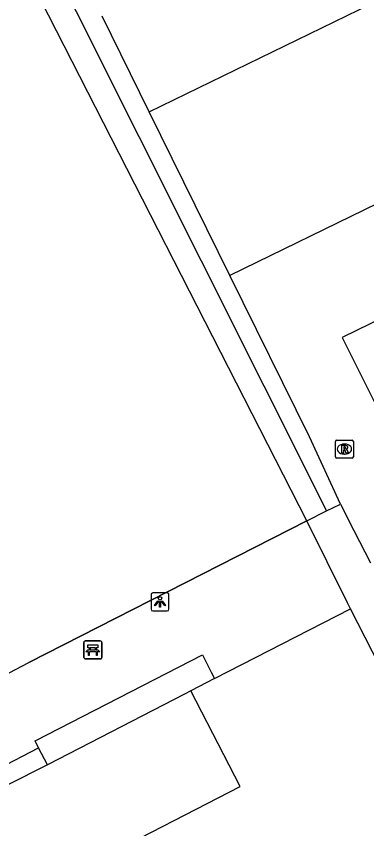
# Model space of a CAD drawing. Extents: x 158838 to 160074, y 386376 to 387776.
# Drawn here: x 159429.46 to 159449, y 387475.61 to 387520.84 of the extents above; entities that cross this region are included whole.
import ezdxf

# ---------------------------------------------------------------- set-up
doc = ezdxf.new("R2010")
doc.units = 0
for name, color, linetype in [('IMGEO_Bank', 7, 'Continuous'), ('IMGEO_Groenvoorziening', 7, 'Continuous'), ('IMGEO_Hek', 7, 'Continuous'), ('IMGEO_Lichtpunt', 7, 'Continuous'), ('IMGEO_Muur', 7, 'Continuous'), ('IMGEO_Pand', 7, 'Continuous'), ('IMGEO_Parkeervlak_open', 7, 'Continuous'), ('IMGEO_Rioolput', 7, 'Continuous'), ('IMGEO_Voetpad_halfverhard', 7, 'Continuous'), ('IMGEO_Voetpad_open', 7, 'Continuous')]:
    doc.layers.add(name, color=color, linetype=linetype)

msp = doc.modelspace()

# ---------------------------------------------------------------- linework, layer by layer
at = {"layer": 'IMGEO_Bank'}
for p, q in [((159433.232, 387485.138), (159433.232, 387485.979)), ((159433.232, 387485.979), (159433.232, 387485.138)), ((159433.307, 387486.063), (159434.148, 387486.063)), ((159434.148, 387486.063), (159433.307, 387486.063)), ((159434.232, 387485.988), (159434.232, 387485.147)), ((159434.232, 387485.147), (159434.232, 387485.988)), ((159433.929, 387485.461), (159433.536, 387485.461)), ((159433.541, 387485.569), (159433.541, 387485.675)), ((159433.585, 387485.675), (159433.585, 387485.569)), ((159433.873, 387485.681), (159433.591, 387485.681)), ((159433.591, 387485.563), (159433.873, 387485.563)), ((159433.879, 387485.569), (159433.879, 387485.675)), ((159433.923, 387485.675), (159433.923, 387485.569)), ((159434.157, 387485.063), (159433.316, 387485.063)), ((159433.316, 387485.063), (159434.157, 387485.063))]:
    msp.add_line(p, q, dxfattribs=at)
for points in [[(159433.535, 387485.681), (159433.449, 387485.681), (159433.449, 387485.842), (159434.012, 387485.842), (159434.012, 387485.681), (159433.929, 387485.681)], [(159433.479, 387485.461), (159433.337, 387485.461), (159433.449, 387485.563), (159433.535, 387485.563)], [(159433.529, 387485.454), (159433.529, 387485.247), (159433.486, 387485.247), (159433.486, 387485.454)], [(159433.929, 387485.563), (159434.012, 387485.563), (159434.124, 387485.461), (159433.985, 387485.461)], [(159433.979, 387485.454), (159433.979, 387485.247), (159433.935, 387485.247), (159433.935, 387485.454)]]:
    msp.add_lwpolyline(points, dxfattribs=at)
for centre, radius, start, end in [((159433.31, 387485.985), 0.0779, 92.4484, 184.2845), ((159433.31, 387485.985), 0.0779, 92.4484, 184.2845), ((159434.154, 387485.985), 0.0779, 2.4484, 94.2845), ((159434.154, 387485.985), 0.0779, 2.4484, 94.2845), ((159433.479, 387485.454), 0.00671, 2.8957, 87.1043), ((159433.536, 387485.454), 0.00671, 92.8957, 177.1043), ((159433.534, 387485.674), 0.00671, 2.8957, 87.1043), ((159433.534, 387485.57), 0.00671, 272.8957, 357.1043), ((159433.591, 387485.674), 0.00671, 92.8957, 177.1043), ((159433.591, 387485.57), 0.00671, 182.8957, 267.1043), ((159433.873, 387485.674), 0.00671, 2.8957, 87.1043), ((159433.873, 387485.57), 0.00671, 272.8957, 357.1043), ((159433.93, 387485.674), 0.00671, 92.8957, 177.1043), ((159433.93, 387485.57), 0.00671, 182.8957, 267.1043), ((159433.928, 387485.454), 0.00671, 2.8957, 87.1043), ((159433.985, 387485.454), 0.00671, 92.8957, 177.1043), ((159433.31, 387485.141), 0.0779, 182.4484, 274.2845), ((159433.31, 387485.141), 0.0779, 182.4484, 274.2845), ((159434.154, 387485.141), 0.0779, 272.4484, 4.2845), ((159434.154, 387485.141), 0.0779, 272.4484, 4.2845)]:
    msp.add_arc(centre, radius, start, end, dxfattribs=at)
at = {"layer": 'IMGEO_Groenvoorziening'}
msp.add_lwpolyline([(159431.203, 387479.171), (159430.704, 387480.123)], dxfattribs=at)
at = {"layer": 'IMGEO_Hek'}
for points in [[(159446.763, 387493.302), (159447.542, 387493.687)], [(159447.542, 387493.687), (159448.279, 387492.206)], [(159445.663, 387492.758), (159446.763, 387493.302)], [(159445.663, 387492.758), (159430.172, 387484.87)], [(159448.279, 387492.206), (159449.211, 387490.405)]]:
    msp.add_lwpolyline(points, dxfattribs=at)
at = {"layer": 'IMGEO_Lichtpunt'}
for p, q in [((159436.975, 387488.643), (159436.975, 387487.836)), ((159436.975, 387488.643), (159436.975, 387487.836)), ((159437.877, 387488.738), (159437.069, 387488.738)), ((159437.877, 387488.738), (159437.069, 387488.738)), ((159437.971, 387487.836), (159437.971, 387488.643)), ((159437.971, 387487.836), (159437.971, 387488.643)), ((159437.069, 387487.742), (159437.877, 387487.742)), ((159437.069, 387487.742), (159437.877, 387487.742))]:
    msp.add_line(p, q, dxfattribs=at)
for points in [[(159437.349, 387488.307), (159437.388, 387488.279), (159437.2, 387488.017), (159437.162, 387488.044), (159437.349, 387488.307)], [(159437.451, 387488.259), (159437.498, 387488.259), (159437.498, 387487.937), (159437.451, 387487.937), (159437.451, 387488.259)], [(159437.561, 387488.279), (159437.599, 387488.306), (159437.786, 387488.044), (159437.747, 387488.016), (159437.561, 387488.279)]]:
    msp.add_lwpolyline(points, dxfattribs=at)
msp.add_circle((159437.474, 387488.441), 0.0994, dxfattribs=at)
for centre, start, end in [((159437.069, 387488.643), 90, 180), ((159437.069, 387488.643), 90, 180), ((159437.877, 387488.643), 0, 90), ((159437.877, 387488.643), 0, 90), ((159437.069, 387487.836), 180, 270), ((159437.069, 387487.836), 180, 270), ((159437.877, 387487.836), 270, 0), ((159437.877, 387487.836), 270, 360)]:
    msp.add_arc(centre, 0.0946, start, end, dxfattribs=at)
at = {"layer": 'IMGEO_Muur'}
for points in [[(159430.704, 387480.123), (159430.507, 387480.499), (159439.842, 387485.293), (159440.335, 387484.321)], [(159440.335, 387484.321), (159440.515, 387483.966)], [(159438.84, 387483.107), (159431.203, 387479.171)], [(159439.196, 387483.29), (159438.84, 387483.107)], [(159431.203, 387479.171), (159430.704, 387480.123)]]:
    msp.add_lwpolyline(points, dxfattribs=at)
at = {"layer": 'IMGEO_Pand'}
for points in [[(159440.515, 387483.966), (159448.09, 387487.848)], [(159456.716, 387471.031), (159448.09, 387487.848)], [(159440.515, 387483.966), (159439.196, 387483.29)], [(159443.07, 387464.325), (159439.688, 387462.637), (159437.706, 387466.493), (159437.575, 387466.42), (159436.977, 387467.577), (159437.107, 387467.655), (159433.931, 387473.843), (159441.937, 387477.959), (159439.196, 387483.29)]]:
    msp.add_lwpolyline(points, dxfattribs=at)
at = {"layer": 'IMGEO_Parkeervlak_open'}
for points in [[(159436.88, 387515.519), (159469.878, 387531.575)], [(159474.335, 387522.48), (159441.37, 387506.416)], [(159436.88, 387515.519), (159434.254, 387520.843)], [(159479.315, 387518.405), (159447.624, 387502.964), (159449.96, 387498.31)], [(159441.37, 387506.416), (159436.88, 387515.519)], [(159447.542, 387493.687), (159445.802, 387497.431), (159441.37, 387506.416)]]:
    msp.add_lwpolyline(points, dxfattribs=at)
at = {"layer": 'IMGEO_Rioolput'}
for p, q in [((159447.254, 387496.318), (159447.254, 387497.17)), ((159447.329, 387497.244), (159448.181, 387497.244)), ((159448.255, 387497.17), (159448.255, 387496.318)), ((159447.742, 387497.024), (159447.767, 387497.024)), ((159448.181, 387496.244), (159447.329, 387496.244)), ((159447.765, 387496.464), (159447.74, 387496.464))]:
    msp.add_line(p, q, dxfattribs=at)
for points in [[(159447.254, 387496.318), (159447.254, 387497.17)], [(159447.329, 387497.244), (159448.181, 387497.244)], [(159448.255, 387497.17), (159448.255, 387496.318)], [(159447.843, 387496.942), (159447.591, 387496.944), (159447.591, 387496.544)], [(159447.591, 387496.544), (159447.715, 387496.544), (159447.715, 387496.706), (159447.726, 387496.706)], [(159447.769, 387496.863), (159447.715, 387496.863), (159447.715, 387496.782)], [(159447.715, 387496.782), (159447.767, 387496.782)], [(159447.773, 387496.677), (159447.844, 387496.544), (159447.984, 387496.544), (159447.919, 387496.67)], [(159448.181, 387496.244), (159447.329, 387496.244)]]:
    msp.add_lwpolyline(points, dxfattribs=at)
for centre, radius, start, end in [((159447.331, 387497.168), 0.0765, 91.552, 178.448), ((159447.331, 387497.168), 0.0765, 91.552, 178.448), ((159448.179, 387497.168), 0.0765, 1.552, 88.448), ((159448.179, 387497.168), 0.0765, 1.552, 88.448), ((159447.725, 387496.653), 0.0533, 26.0293, 88.6989), ((159447.751, 387496.971), 0.19, 274.7715, 282.9687), ((159447.775, 387496.767), 0.0964, 77.0061, 93.1865), ((159447.789, 387496.824), 0.0378, 276.6634, 79.6772), ((159447.842, 387496.832), 0.109, 350.3612, 89.416), ((159447.84, 387496.832), 0.112, 277.5842, 350.9817), ((159447.824, 387496.617), 0.108, 29.5134, 73.7905), ((159447.331, 387496.32), 0.0765, 181.552, 268.448), ((159447.331, 387496.32), 0.0765, 181.552, 268.448), ((159448.179, 387496.32), 0.0765, 271.552, 358.448), ((159448.179, 387496.32), 0.0765, 271.552, 358.448)]:
    msp.add_arc(centre, radius, start, end, dxfattribs=at)
for centre, major_axis, ratio, start_param, end_param in [((159447.741, 387496.744), (-0.387, 0.002), 0.722429, 4.712389, 7.853982), ((159447.766, 387496.744), (-0.39, 0.002), 0.717154, 1.570796, 4.712389)]:
    msp.add_ellipse(centre, major_axis=major_axis, ratio=ratio, start_param=start_param, end_param=end_param, dxfattribs=at)
at = {"layer": 'IMGEO_Voetpad_halfverhard'}
for points in [[(159428.108, 387527.137), (159427.976, 387527.408), (159429.314, 387528.092), (159446.763, 387493.302)], [(159445.663, 387492.758), (159429.965, 387523.467)]]:
    msp.add_lwpolyline(points, dxfattribs=at)
at = {"layer": 'IMGEO_Voetpad_open'}
for points in [[(159397.168, 387506.716), (159412.829, 387475.999), (159428.337, 387483.923), (159430.172, 387484.87), (159445.663, 387492.758)], [(159446.763, 387493.302), (159447.542, 387493.687)], [(159447.542, 387493.687), (159448.279, 387492.206), (159449.211, 387490.405)], [(159445.663, 387492.758), (159446.763, 387493.302)], [(159448.09, 387487.848), (159447.922, 387488.191), (159445.663, 387492.758)], [(159430.704, 387480.123), (159430.507, 387480.499), (159439.842, 387485.293), (159440.335, 387484.321), (159440.515, 387483.966)], [(159439.196, 387483.29), (159438.84, 387483.107), (159431.203, 387479.171)], [(159428.481, 387478.968), (159430.704, 387480.123)], [(159431.203, 387479.171), (159428.956, 387478.043)]]:
    msp.add_lwpolyline(points, dxfattribs=at)

doc.saveas('drawing.dxf')
